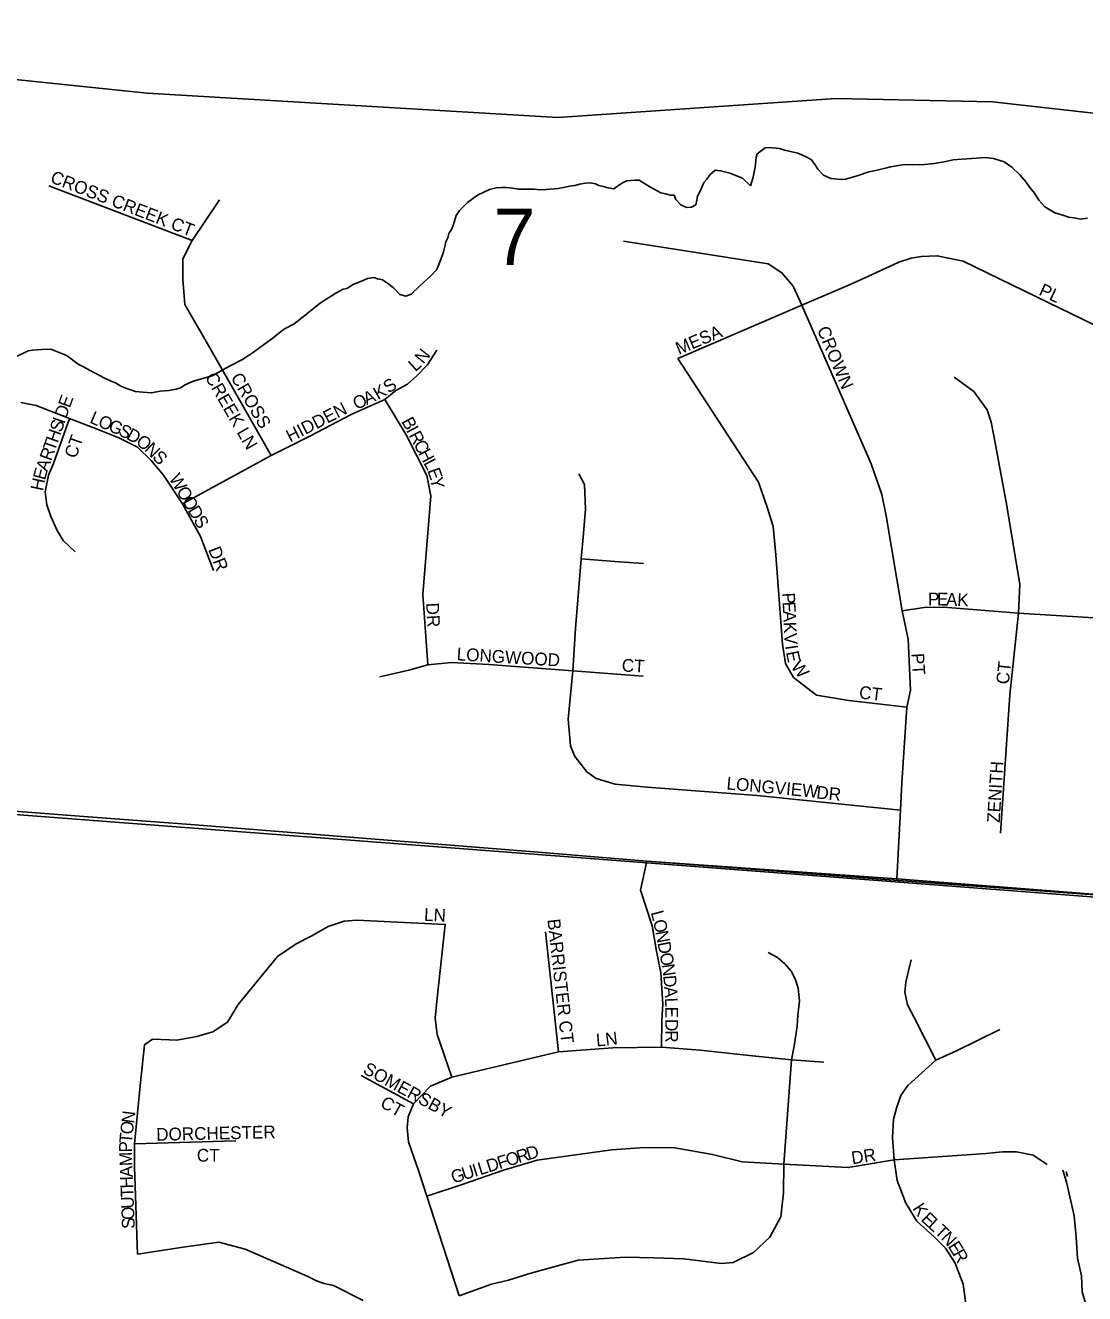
# Model space of a CAD drawing. Extents: x 1310247 to 1552180, y 377264 to 706493.
# Drawn here: x 1410137 to 1414286, y 504859 to 509829 of the extents above; entities that cross this region are included whole.
import ezdxf

# ---------------------------------------------------------------- set-up
doc = ezdxf.new("R2010")
doc.units = 0
for name, color, linetype in [('GM_X_County_Road', 7, 'Continuous'), ('GM_X_Minor_River', 7, 'Continuous'), ('GM_X_Section', 7, 'Continuous'), ('GM_X_Section_Text', 7, 'Continuous'), ('GM_X_State_Route', 7, 'Continuous'), ('GM_X_Township', 7, 'Continuous'), ('GM_X_Township_Subdivision', 7, 'Continuous'), ('GM_X_Township_Subdivision_Text', 7, 'Continuous')]:
    doc.layers.add(name, color=color, linetype=linetype)

msp = doc.modelspace()

# ---------------------------------------------------------------- linework, layer by layer
at = {"layer": 'GM_X_County_Road'}
msp.add_lwpolyline([(1408861.5, 506921.2), (1408897.3, 506907.8), (1408977.9, 506871.8), (1409040.8, 506847.4), (1409093.1, 506831.5), (1409129.4, 506820.4), (1409220, 506815.1), (1409938.6, 506761), (1410365.3, 506728.9), (1410785.2, 506697.3), (1412080.1, 506594.4), (1412114.6, 506591.5), (1412570.9, 506553.7), (1413550.1, 506484), (1414754.7, 506390.5), (1415877.6, 506308.5)], dxfattribs=at)
at = {"layer": 'GM_X_Minor_River'}
for points in [[(1412819.6, 509244.3), (1412838.4, 509261.7), (1412860.4, 509258.9), (1412896.2, 509249.5), (1412945.8, 509229.6), (1412976.9, 509200.3), (1412988.2, 509234.1), (1412993.1, 509260), (1412995.7, 509274), (1412999.1, 509312.1), (1413003.6, 509326), (1413034.6, 509348.9), (1413050.8, 509350.3), (1413090.8, 509346.9), (1413110.7, 509340.1), (1413162.5, 509328.1), (1413178.4, 509321.5), (1413198.2, 509312.8), (1413215.9, 509302), (1413229.3, 509283.5), (1413240.6, 509265), (1413263.9, 509242), (1413291.6, 509228.9), (1413335.7, 509225.3), (1413349.8, 509226.8), (1413382.3, 509235.6), (1413398.6, 509241), (1413441.4, 509255.5), (1413461.6, 509258.8), (1413506.2, 509269.2), (1413526.5, 509274.5), (1413573.1, 509282.8), (1413595.2, 509284), (1413639.4, 509282.4), (1413659.5, 509283.6), (1413697.9, 509288.3), (1413712, 509289.7), (1413736.4, 509294.9), (1413770.8, 509301.6), (1413786.9, 509303.1), (1413825.2, 509305.7), (1413843.4, 509307), (1413881.7, 509309.6), (1413895.8, 509311.1), (1413929.9, 509307.8), (1413971.6, 509294.2), (1414001, 509273), (1414034, 509241.7), (1414057.1, 509214.7), (1414072.4, 509194), (1414089.7, 509171.3), (1414106.8, 509144.5), (1414129.9, 509117.5), (1414169.3, 509094), (1414205.1, 509084.6), (1414223, 509077.9), (1414245, 509075.1), (1414270.9, 509070.1), (1414297.2, 509073.2)], [(1410489.3, 508428), (1410510.9, 508415.1), (1410536.6, 508404.1), (1410568.5, 508394.9), (1410596.5, 508391.8), (1410630.6, 508388.6), (1410665, 508395.3), (1410699.3, 508398.1), (1410727.6, 508403.1), (1410743.9, 508408.5), (1410762.4, 508419.9), (1410791, 508432.9), (1410839.8, 508447.2), (1410868.3, 508456.2), (1410921.7, 508486.3), (1410944.2, 508497.6), (1410985.2, 508518.2), (1410999.6, 508527.7), (1411030.6, 508548.7), (1411069.8, 508577.3), (1411107, 508604.1), (1411142.3, 508633), (1411156.7, 508642.5), (1411189.5, 508659.4), (1411230.9, 508692), (1411247.5, 508705.5), (1411291, 508740), (1411307.5, 508751.5), (1411338.4, 508770.4), (1411352.8, 508780), (1411381.5, 508795), (1411395.7, 508798.5), (1411420.4, 508813.6), (1411463.2, 508830.1), (1411477.6, 508837.7), (1411501.8, 508840.8), (1411515.7, 508836.2), (1411535.6, 508831.5), (1411559.2, 508816.5), (1411580.7, 508799.7), (1411603.9, 508774.7), (1411627.8, 508767.8), (1411648.2, 508775.1), (1411683.6, 508809.9), (1411723.2, 508846.7), (1411748.3, 508871.9), (1411763.8, 508911.5), (1411775, 508941.2), (1411781.9, 508967.1), (1411784.5, 508981.1), (1411791.1, 508996.9), (1411795.7, 509012.8), (1411806.3, 509028.5), (1411812.9, 509044.3), (1411824.5, 509084.1), (1411837.3, 509103.7), (1411868.6, 509134.8), (1411907.8, 509163.4), (1411954.9, 509185.8), (1411981.3, 509192.9), (1412003.5, 509194.1), (1412021.5, 509193.4), (1412045.6, 509190.5), (1412067.6, 509187.7), (1412129.9, 509187.4), (1412153.9, 509184.5), (1412178.1, 509185.6), (1412192.2, 509187.1), (1412224.5, 509189.9), (1412250.8, 509195), (1412269, 509198.3), (1412289.2, 509201.6), (1412307.5, 509207), (1412329.8, 509210.2), (1412349.9, 509211.4), (1412369.9, 509208.7), (1412383.8, 509202.1), (1412399.7, 509197.5), (1412419.6, 509192.8), (1412441.6, 509188), (1412462.2, 509203.3), (1412478.7, 509212.7), (1412493, 509220.2), (1412525.3, 509223), (1412541.4, 509222.4), (1412582.6, 509196.8), (1412626, 509173.1), (1412643.9, 509168.4), (1412663.8, 509163.7), (1412677.9, 509163.1), (1412685.3, 509146.8), (1412704.7, 509126), (1412726.4, 509115.1), (1412746.5, 509116.4), (1412763, 509125.8), (1412767.7, 509143.7), (1412770.3, 509159.7), (1412781.1, 509181.4), (1412794.4, 509213.1), (1412806.9, 509226.7), (1412819.6, 509244.3)], [(1410105.1, 508532.6), (1410148.1, 508553.1), (1410164.3, 508556.5), (1410200.6, 508559.2), (1410236.8, 508559.9), (1410282.4, 508542.1), (1410300.1, 508533.4), (1410343.2, 508501.7), (1410364.9, 508490.8), (1410404.3, 508469.3), (1410418.2, 508462.8), (1410443.7, 508447.7), (1410473.4, 508434.6), (1410489.3, 508428)], [(1414291.5, 504817.8), (1414276.8, 504866.4), (1414274.7, 504928.7), (1414258.6, 504997.4), (1414253, 505079.9), (1414245.5, 505164.4), (1414229.4, 505233.1), (1414215.2, 505295.8), (1414200.6, 505342.4)], [(1414213.8, 505337.4), (1414219.9, 505317.7)]]:
    msp.add_lwpolyline(points, dxfattribs=at)
at = {"layer": 'GM_X_Section'}
for points in [[(1409601, 512131.4), (1414953.7, 511702.6), (1414533.6, 506397), (1409190.5, 506806)], [(1414533.6, 506397), (1414234.1, 502333.5), (1408766.1, 501397.1), (1409190.5, 506806)]]:
    msp.add_lwpolyline(points, close=True, dxfattribs=at)
at = {"layer": 'GM_X_State_Route'}
msp.add_lwpolyline([(1409479.3, 509680.4), (1410613.6, 509563.2), (1412222.5, 509467.6), (1413312.6, 509542.6), (1413926.1, 509528.9), (1414437, 509472.1), (1414682.6, 509414.2), (1414995.4, 509319.2), (1415162.2, 509272.9), (1415632.6, 509173.2), (1416062.4, 509116.6)], dxfattribs=at)
at = {"layer": 'GM_X_Township'}
for points in [[(1414754.7, 506390.5), (1413538.4, 506479.9), (1412570.8, 506553.8), (1412114.6, 506591.6), (1412080.1, 506594.4), (1410785.2, 506697.3), (1410365.3, 506728.9), (1409938.7, 506761), (1409220, 506815.1), (1409269.5, 507539), (1409309.2, 507939.2), (1409345.1, 508540.5), (1409426.8, 509685.9), (1409442, 509919.3)], [(1408158.9, 494897.9), (1408752, 502179.6), (1409220, 506815.1), (1409938.7, 506761), (1410365.3, 506728.9), (1410785.2, 506697.3), (1412080.1, 506594.4), (1412114.6, 506591.6), (1412570.8, 506553.8), (1413538.4, 506479.9), (1414754.7, 506390.5), (1415877.6, 506308.5), (1417102.2, 506217.1), (1418070.9, 506124.4), (1418831.7, 506057.7), (1419038.1, 506039.2), (1419868, 505981.9), (1420467.7, 505924.2), (1420708.1, 505905.7), (1421475, 505838), (1421803, 505818.4), (1422757.2, 505730.2), (1423386.7, 505686.1), (1424357.6, 505618.1)]]:
    msp.add_lwpolyline(points, dxfattribs=at)
at = {"layer": 'GM_X_Township_Subdivision'}
for points in [[(1410228.2, 509200.7), (1410789.7, 508985.6)], [(1410805.2, 508658.7), (1410761.9, 508734.6), (1410753.9, 508834.2), (1410753.9, 508913.9), (1410789.7, 508985.6), (1410897.3, 509144.9)], [(1413550.1, 506484), (1413564.6, 506754.2), (1413570.7, 506861.1), (1413589.4, 507156.6), (1413604.5, 507224), (1413594.6, 507424.1), (1413571.9, 507534.1), (1413508.6, 507906.8), (1413491.5, 507990.2), (1413450.7, 508110.6), (1413178.6, 508732), (1413144.3, 508806.7), (1413100.3, 508859.7), (1413047.2, 508894.8), (1412480.4, 508982.9)], [(1412693.2, 508523.3), (1413178.6, 508732), (1413368.4, 508813.4), (1413453.5, 508853), (1413558.8, 508900.8), (1413606.6, 508916.5), (1413647.7, 508923.9), (1413708.9, 508926.2), (1413811.2, 508905.2), (1414474.3, 508582.6)], [(1410858.7, 508565), (1410805.2, 508658.7)], [(1410751.9, 507954.2), (1411099.5, 508143.5), (1411250.5, 508219), (1411415.3, 508305.1), (1411544.9, 508362.5), (1411588.5, 508397.6), (1411633.2, 508423.1), (1411670.4, 508456), (1411710.8, 508497.5), (1411749.1, 508556)], [(1411099.5, 508143.5), (1410858.7, 508565)], [(1413589.4, 507156.6), (1413363, 507183.1), (1413235.7, 507204.5), (1413146.1, 507273), (1413114.2, 507328.5), (1413102.8, 507404.4), (1413077.2, 507754.2), (1413066.8, 507865.1), (1413042.6, 507941.5), (1413009, 508038.6), (1412693.2, 508523.3)], [(1413956.6, 506663.9), (1413993.2, 507206.1), (1414027.1, 507525.4), (1414032.8, 507637.6), (1413981.6, 507945.6), (1413932.3, 508213.9), (1413920.9, 508274.6), (1413904.8, 508322.9), (1413852.7, 508394), (1413774.9, 508450.9)], [(1410118.3, 508351.8), (1410178.9, 508339.1), (1410309.6, 508289.1), (1410418.1, 508246.6), (1410503.1, 508212.6), (1410575.4, 508176.4), (1410629.6, 508123.3), (1410677.5, 508065.9), (1410751.9, 507954.2), (1410823.1, 507825.6), (1410873.1, 507692.7)], [(1411713.2, 507322.6), (1411706.6, 507415.3), (1411693.8, 507599.2), (1411724.6, 507985.1), (1411709.7, 508064.8), (1411627.9, 508224.3), (1411544.9, 508362.5)], [(1410332, 507766.1), (1410285.2, 507810.7), (1410261.8, 507850.1), (1410236.3, 507904.3), (1410220.3, 507950), (1410213.9, 508001), (1410226.7, 508065.9), (1410246.9, 508112.7), (1410309.6, 508289.1)], [(1413564.6, 506754.2), (1413003.7, 506811.6), (1412572.8, 506843.4), (1412447.3, 506855.5), (1412372.5, 506877.8), (1412336.2, 506903.5), (1412314.1, 506932.7), (1412289.1, 506963.7), (1412271.7, 507006.1), (1412263.1, 507110.5), (1412281.8, 507299.4), (1412291.6, 507465.1), (1412313.5, 507738), (1412323.7, 507837.4), (1412331.2, 507932.5), (1412327.2, 508030.4), (1412305, 508072.2)], [(1412313.5, 507738), (1412445.5, 507728.5), (1412558.3, 507720.3)], [(1413571.9, 507534.1), (1413658.3, 507547.6), (1413733.5, 507548.6), (1414027.1, 507525.4), (1414428.4, 507500.2), (1414835.4, 507469.2), (1415110.7, 507443.9), (1415192.3, 507445.9), (1415275.9, 507465.8), (1415373.5, 507499.7), (1415419.3, 507519.6), (1415664.2, 507511.6)], [(1411525.3, 507276.2), (1411639, 507302.8), (1411713.2, 507322.6), (1411806.5, 507332.1), (1411952.9, 507324.8), (1412281.8, 507299.4), (1412556.7, 507278.2)], [(1412629, 505825), (1412629.8, 505932.5), (1412633.9, 505994), (1412626.5, 506116.2), (1412609.3, 506200.8), (1412592.1, 506300.1), (1412547.1, 506440.3), (1412570.9, 506553.7)], [(1411807.1, 505707.9), (1411749.6, 505874.4), (1411741.6, 505939.9), (1411749.6, 506016.7), (1411781.6, 506306), (1411434.7, 506322.6), (1411385.2, 506318.8), (1411322.9, 506298), (1411259, 506261.3), (1411197.5, 506229.2), (1411125, 506180.8), (1410969.7, 505992.7), (1410928.1, 505922.3), (1410870.6, 505885.6), (1410808.3, 505866.4), (1410730.1, 505852.3), (1410701.2, 505853.6), (1410634.1, 505856.8), (1410603.7, 505834.4), (1410587.7, 505685.8), (1410563.7, 505446), (1410564.2, 505355.7), (1410576.5, 505014.3), (1410755.5, 505041.5), (1410894.6, 505060.7), (1410998.4, 505033.5), (1411219.9, 504936), (1411243.4, 504926.8), (1411276.6, 504909.3), (1411307.5, 504898.2), (1411344, 504890.4), (1411460.3, 504832.1)], [(1412225.3, 505806.1), (1412173.7, 506277.3)], [(1411836.1, 504850.2), (1411962.2, 504896), (1412029.3, 504912), (1412117.2, 504939.2), (1412302.6, 504990.4), (1412488, 505001.5), (1412598.3, 504999.9), (1412716.5, 504995.2), (1412861.9, 504977.6), (1412909.9, 504980.8), (1412989.8, 505020.7), (1413053.7, 505079.9), (1413096.1, 505160.5), (1413107, 505253.6), (1413108.3, 505366.4), (1413138.5, 505774.7), (1413148, 505829.1), (1413160, 505906.7), (1413163, 505950.2), (1413169.4, 506006.8), (1413164.6, 506056.5), (1413152.1, 506092.3), (1413136.5, 506122.3), (1413112.4, 506151.3), (1413083.1, 506176.1), (1413047, 506196.2)], [(1413703.7, 505773.7), (1413619.6, 505938.2), (1413592.8, 505990.6), (1413581.9, 506040.6), (1413585.5, 506079.5), (1413596.5, 506124.6), (1413607.4, 506167.3)], [(1413846.3, 504643.9), (1413819.5, 504828), (1413811, 504896.2), (1413779.3, 504977.9), (1413741.5, 505037.6), (1413697.6, 505081.4), (1413629.4, 505143.6), (1413585.5, 505213.1), (1413551.4, 505302), (1413540.4, 505383.7), (1413534.3, 505469), (1413538, 505542.1), (1413548.9, 505586), (1413566, 505635.9), (1413593.8, 505675.2), (1413703.7, 505773.7), (1413784.1, 505810.2), (1413954.8, 505894.3)], [(1411836.1, 504850.2), (1411709.6, 505241.3), (1411677.7, 505337.2), (1411637.4, 505453.3), (1411631.8, 505508.6), (1411636.1, 505551.5), (1411657.1, 505602.2), (1411723.2, 505672.2), (1411807.1, 505707.9), (1412225.3, 505806.1), (1412437.8, 505821.7), (1412629, 505825), (1412780.8, 505813.5), (1412961, 505793.8), (1413138.5, 505774.7), (1413265, 505766.3)], [(1411452, 505713.4), (1411657.1, 505602.2)], [(1410563.7, 505446), (1410961.7, 505457.2)], [(1411709.6, 505241.3), (1411852.2, 505288.2), (1412009.9, 505342.6), (1412141.3, 505381.5), (1412434.5, 505422.3), (1412561.9, 505432.1), (1412681.5, 505430.1), (1412828.6, 505404.6), (1412944.3, 505375.2), (1413108.3, 505366.4), (1413360.3, 505353), (1413540.4, 505383.7), (1413900.1, 505408.7), (1413964.3, 505414.2), (1414019.4, 505414.2), (1414084.7, 505402), (1414139.8, 505365.3)]]:
    msp.add_lwpolyline(points, dxfattribs=at)

# ---------------------------------------------------------------- texts
at = {"layer": 'GM_X_Section_Text'}
msp.add_text('7', height=221, rotation=0, dxfattribs=at).set_placement((1411970, 508890.2))
at = {"layer": 'GM_X_Township_Subdivision_Text'}
for s, rotation, p in [('CROSS CREEK CT', 338.8539, (1410231, 509214.9)), ('PL', 334.9823, (1414103.5, 508774.6)), ('MESA', 22.6194, (1412696.7, 508537.2)), ('CROWN', 292.6183, (1413237, 508637.7)), ('N', 51.1039, (1411696.2, 508499.3)), ('L', 42.4391, (1411664.7, 508469.6)), ('CREEK LN', 299.9525, (1410838.8, 508450.6)), ('CROSS', 300.0699, (1410939.7, 508449.6)), ('S', 35.1276, (1411560.4, 508384.9)), ('A', 24.7547, (1411473.6, 508339.9)), ('K', 29.4624, (1411517.6, 508360.3)), ('D', 70.7169, (1410296.5, 508285.7)), ('E', 70.7054, (1410311, 508327.3)), ('HIDDEN', 27.05, (1411173.9, 508193.7)), ('O', 24.7515, (1411433.7, 508321.5)), ('S', 70.7054, (1410277.6, 508231.7)), ('I', 70.6982, (1410289.2, 508264.9)), ('L', 336.7602, (1410385.3, 508273.1)), ('O', 336.7712, (1410417.6, 508259.2)), ('B', 297.9118, (1411608.6, 508277.7)), ('H', 70.7115, (1410263.1, 508190.2)), ('G', 336.6134, (1410458, 508241.9)), ('S', 334.559, (1410498, 508224.6)), ('D', 331.734, (1410529.2, 508209.8)), ('I', 297.9097, (1411627.2, 508242.7)), ('R', 297.9118, (1411637.5, 508223.3)), ('T', 70.7136, (1410251.5, 508157)), ('CT', 70.5643, (1410335, 508129)), ('O', 322.9072, (1410566.2, 508190.1)), ('N', 315.2628, (1410600, 508164.7)), ('C', 297.9118, (1411656, 508188.3)), ('R', 70.4826, (1410238.1, 508119.4)), ('S', 314.9903, (1410631.2, 508133.8)), ('H', 297.9092, (1411674.6, 508153.3)), ('E', 75.3739, (1410214.1, 508044.6)), ('A', 69.6397, (1410222.6, 508077.4)), ('L', 297.9162, (1411695.2, 508114.4)), ('E', 289.2211, (1411710.8, 508085.1)), ('H', 78.0449, (1410205.1, 508002.2)), ('W', 300.4404, (1410697.7, 508053.7)), ('Y', 281.1063, (1411721.9, 508053.7)), ('O', 300.439, (1410726.6, 508004.4)), ('O', 300.4334, (1410748.9, 507966.4)), ('D', 300.4373, (1410771.2, 507928.5)), ('S', 300.4479, (1410793.5, 507890.5)), ('DR', 291.2508, (1410852.3, 507775.1)), ('P', 272.7608, (1413101.4, 507604.9)), ('P', 359.6995, (1413672.7, 507556.1)), ('E', 359.2896, (1413707.8, 507555.9)), ('A', 357.8465, (1413742.7, 507555.5)), ('K', 357.5076, (1413786.5, 507553.8)), ('DR', 273.0167, (1411706.5, 507565.4)), ('E', 272.76, (1413103, 507569.7)), ('A', 272.7663, (1413104.7, 507534.5)), ('K', 272.7658, (1413106.9, 507490.6)), ('V', 273.6815, (1413109, 507445.8)), ('LONGWOOD', 356.5098, (1411825.5, 507341.1)), ('I', 278.4436, (1413112.3, 507397.3)), ('CT', 356.8158, (1412472.1, 507297.1)), ('E', 281.494, (1413116.1, 507372.7)), ('W', 307.4001, (1413133.2, 507315.9)), ('PT', 273.5742, (1413607.3, 507367.5)), ('CT', 83.6571, (1413989, 507244.7)), ('CT', 353.6571, (1413401, 507191.4)), ('ZENITH', 86.5661, (1413953.8, 506703)), ('LONGVIEW', 354.6672, (1412881.9, 506835)), ('DR', 353.994, (1413233.7, 506799.8)), ('LN', 356.9833, (1411697.6, 506320.3)), ('L', 285.0071, (1412586.2, 506353)), ('BARRISTER CT', 276.4041, (1412181.7, 506325.1)), ('O', 282.5016, (1412595.2, 506319.6)), ('N', 280.8278, (1412604.6, 506277)), ('D', 280.7291, (1412612.9, 506233.8)), ('O', 280.7184, (1412621.1, 506190.6)), ('N', 278.4454, (1412629.2, 506147.9)), ('D', 274.4524, (1412635.5, 506105.3)), ('A', 274.0031, (1412639, 506061.5)), ('L', 272.4872, (1412642, 506017.9)), ('E', 270.3962, (1412643.5, 505983.3)), ('D', 269.9928, (1412643.8, 505935)), ('L', 4.5265, (1412374.2, 505827.5)), ('N', 7.0818, (1412411.7, 505830.5)), ('R', 270, (1412643.8, 505891)), ('SOMERSBY', 331.39, (1411455.3, 505725.2)), ('CT', 330.6465, (1411523.2, 505592.9)), ('N', 83.0769, (1410562.2, 505524.5)), ('O', 83.165, (1410557, 505480.8)), ('DORCHESTER', 1.2596, (1410649.8, 505457.9)), ('P', 90.2459, (1410554, 505412.2)), ('T', 84.7474, (1410553.8, 505446.1)), ('M', 92.2479, (1410556, 505359.9)), ('CT', 0, (1410808.4, 505376.3)), ('F', 17.2383, (1411993.7, 505346.3)), ('O', 17.2321, (1412027.3, 505356.7)), ('R', 17.2433, (1412069.4, 505369.8)), ('D', 16.5098, (1412107, 505381.5)), ('DR', 8.9729, (1413376.5, 505365.4)), ('A', 92.2517, (1410557.8, 505315.9)), ('U', 17.2289, (1411855, 505303.3)), ('I', 17.246, (1411897.1, 505316.3)), ('L', 17.2383, (1411918.1, 505322.8)), ('D', 17.2415, (1411951.7, 505333.3)), ('H', 92.2586, (1410559.5, 505272)), ('G', 17.2425, (1411813, 505290.2)), ('T', 92.2528, (1410560.9, 505236.8)), ('U', 92.2526, (1410562.6, 505192.8)), ('K', 303.4385, (1413610.6, 505193.1)), ('O', 92.2517, (1410564.4, 505148.9)), ('S', 92.2546, (1410565.7, 505113.7)), ('E', 316.333, (1413642.5, 505147.2)), ('L', 318.3511, (1413669.4, 505121.6)), ('T', 316.6035, (1413695.4, 505098.5)), ('N', 313.0986, (1413720.4, 505074.9)), ('E', 302.1212, (1413748.9, 505044.7)), ('R', 299.3141, (1413767.3, 505015.5))]:
    msp.add_text(s, height=50, rotation=rotation, dxfattribs=at).set_placement(p)

doc.saveas('drawing.dxf')
